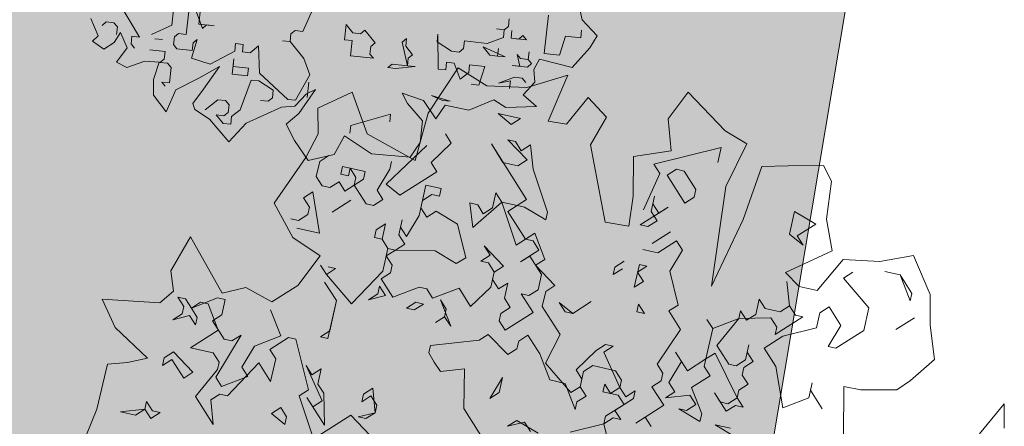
# Model space of a CAD drawing. Header units: metres. Extents: x -228 to 168, y -124 to 293.
# Tile 488 of 613: x 101.63 to 111.52, y 46.77 to 50.86. Entities that reach past the tile are written whole.
import ezdxf

# ---------------------------------------------------------------- set-up
doc = ezdxf.new("R2010")
doc.units = ezdxf.units.M
doc.header["$MEASUREMENT"] = 0
doc.layers.add('Bepflanzung.3 _ UMGEBUNG', color=7, linetype='Continuous')
doc.layers.add('Parzellen.3 _ UMGEBUNG', color=7, linetype='Continuous')

msp = doc.modelspace()

# ---------------------------------------------------------------- hatches: boundary and pattern name
at = {"layer": 'Parzellen.3 _ UMGEBUNG', "linetype": 'Continuous', "lineweight": 18, "true_color": 0xfafafa}
msp.add_hatch(color=7, dxfattribs=at).paths.add_polyline_path([(45.9368, 75.7239), (30.1735, 58.4417), (47.6942, 42.7851), (50.814, 46.4486), (105.7984, 26.3829), (110.1974, 52.5824), (105.9288, 54.3083)])

# ---------------------------------------------------------------- linework, layer by layer
at = {"layer": 'Bepflanzung.3 _ UMGEBUNG', "color": 33, "linetype": 'Continuous', "lineweight": 18, "true_color": 0xa89c73}
for p, q in [((107.2814, 50.8615), (107.2449, 51.029)), ((102.6387, 51.0192), (102.8364, 50.6869)), ((103.1604, 50.8077), (103.1769, 50.9615)), ((103.3307, 50.945), (103.306, 50.7143)), ((103.468, 50.7747), (103.4076, 50.9367)), ((103.4502, 50.9711), (103.4337, 50.8173)), ((104.4757, 50.7444), (104.5774, 50.9668)), ((102.3462, 50.8751), (102.4199, 50.6981)), ((102.5028, 50.8394), (102.4602, 50.805)), ((102.5797, 50.8311), (102.5028, 50.8394)), ((102.614, 50.7886), (102.5797, 50.8311)), ((106.542, 50.795), (106.5503, 50.8719)), ((106.943, 50.9075), (106.9017, 50.5231)), ((107.4329, 50.6981), (107.2814, 50.8615)), ((102.5818, 50.6317), (102.6473, 50.7337)), ((102.6058, 50.7117), (102.614, 50.7886)), ((102.6473, 50.7337), (102.7125, 50.5795)), ((102.9559, 50.713), (103.1604, 50.8077)), ((103.4337, 50.8173), (103.5874, 50.8008)), ((103.5106, 50.809), (103.468, 50.7747)), ((103.5874, 50.8008), (103.5106, 50.809)), ((104.3563, 50.7183), (104.3988, 50.7527)), ((104.3988, 50.7527), (104.4757, 50.7444)), ((104.8945, 50.6606), (104.911, 50.8144)), ((104.911, 50.8144), (104.9796, 50.7292)), ((104.9796, 50.7292), (105.0565, 50.721)), ((105.0565, 50.721), (105.0991, 50.7553)), ((105.0991, 50.7553), (105.202, 50.6276)), ((106.4995, 50.7607), (106.4226, 50.7689)), ((106.4226, 50.7689), (106.4995, 50.7607)), ((106.4912, 50.6838), (106.4995, 50.7607)), ((106.4995, 50.7607), (106.542, 50.795)), ((106.5681, 50.6755), (106.5764, 50.7524)), ((106.5764, 50.7524), (106.5681, 50.6755)), ((107.2683, 50.6782), (107.2766, 50.7551)), ((102.4199, 50.6981), (102.3633, 50.6473)), ((102.3633, 50.6473), (102.4767, 50.5666)), ((102.4767, 50.5666), (102.5818, 50.6317)), ((102.7595, 50.6952), (102.7513, 50.6183)), ((102.8364, 50.6869), (102.7595, 50.6952)), ((103.0671, 50.6622), (102.9902, 50.6704)), ((103.1865, 50.6883), (103.1783, 50.6114)), ((103.2291, 50.7226), (103.1865, 50.6883)), ((103.306, 50.7143), (103.2291, 50.7226)), ((103.4172, 50.6635), (103.3581, 50.4754)), ((103.3664, 50.5523), (103.3746, 50.6292)), ((103.3746, 50.6292), (103.4172, 50.6635)), ((104.348, 50.6415), (104.2712, 50.6497)), ((104.2712, 50.6497), (104.348, 50.6415)), ((104.348, 50.6415), (104.3563, 50.7183)), ((104.4853, 50.4712), (104.348, 50.6415)), ((104.9714, 50.6524), (104.8945, 50.6606)), ((104.9549, 50.4986), (104.9714, 50.6524)), ((105.202, 50.6276), (105.1594, 50.5933)), ((105.4752, 50.6372), (105.5178, 50.6715)), ((105.5274, 50.3983), (105.4752, 50.6372)), ((105.5178, 50.6715), (105.5096, 50.5946)), ((105.8336, 50.7154), (105.8253, 50.6385)), ((105.8253, 50.6385), (105.9709, 50.5452)), ((105.8349, 50.3653), (105.8336, 50.7154)), ((106.0903, 50.5712), (106.0986, 50.6481)), ((106.0986, 50.6481), (106.3292, 50.6234)), ((106.3292, 50.6234), (106.4912, 50.6838)), ((106.7219, 50.659), (106.5681, 50.6755)), ((106.5681, 50.6755), (106.645, 50.6673)), ((106.645, 50.6673), (106.6876, 50.7016)), ((106.6876, 50.7016), (106.7219, 50.659)), ((107.0555, 50.5066), (107.1145, 50.6947)), ((107.1145, 50.6947), (107.2683, 50.6782)), ((107.3603, 50.5805), (107.4329, 50.6981)), ((102.7125, 50.5795), (102.6046, 50.4357)), ((102.7513, 50.6183), (102.7856, 50.5757)), ((103.0931, 50.5427), (102.9394, 50.5592)), ((103.0849, 50.4659), (103.0931, 50.5427)), ((103.1783, 50.6114), (103.2126, 50.5688)), ((103.2126, 50.5688), (103.3664, 50.5523)), ((103.5462, 50.4164), (103.7934, 50.5454)), ((103.7934, 50.5454), (103.8016, 50.6223)), ((103.8016, 50.6223), (103.8785, 50.614)), ((103.8785, 50.614), (103.8702, 50.5372)), ((103.8702, 50.5372), (103.9471, 50.5289)), ((103.9471, 50.5289), (104.0323, 50.5976)), ((104.0323, 50.5976), (104.0418, 50.3243)), ((105.1594, 50.5933), (105.1512, 50.5164)), ((105.5096, 50.5946), (105.5782, 50.5095)), ((105.9709, 50.5452), (106.0477, 50.5369)), ((106.0477, 50.5369), (106.0903, 50.5712)), ((106.5091, 50.4874), (106.2866, 50.5891)), ((106.2866, 50.5891), (106.3553, 50.5039)), ((106.4322, 50.4957), (106.4404, 50.5726)), ((106.4404, 50.5726), (106.4322, 50.4957)), ((106.7397, 50.4627), (106.748, 50.5396)), ((106.748, 50.5396), (106.7397, 50.4627)), ((107.1822, 50.3797), (107.3603, 50.5805)), ((102.6046, 50.4357), (102.7085, 50.3824)), ((102.7085, 50.3824), (102.8891, 50.4461)), ((102.8891, 50.4461), (103.0352, 50.4359)), ((103.0352, 50.4359), (102.9784, 50.262)), ((103.0423, 50.4315), (103.0849, 50.4659)), ((103.1192, 50.4233), (103.0423, 50.4315)), ((103.3581, 50.4754), (103.5462, 50.4164)), ((103.7686, 50.3148), (103.7851, 50.4685)), ((103.7851, 50.4685), (103.7769, 50.3916)), ((104.5457, 50.3092), (104.4853, 50.4712)), ((105.1855, 50.4739), (104.9549, 50.4986)), ((105.1512, 50.5164), (105.1855, 50.4739)), ((105.5356, 50.4752), (105.5274, 50.3983)), ((105.5782, 50.5095), (105.5356, 50.4752)), ((105.92, 50.434), (105.9118, 50.3571)), ((105.9969, 50.4257), (105.92, 50.434)), ((106.3553, 50.5039), (106.4322, 50.4957)), ((106.4322, 50.4957), (106.5091, 50.4874)), ((106.6546, 50.3941), (106.6285, 50.5135)), ((106.6285, 50.5135), (106.6628, 50.4709)), ((106.6628, 50.4709), (106.7397, 50.4627)), ((106.7397, 50.4627), (106.774, 50.4201)), ((106.7959, 50.3629), (106.8519, 50.466)), ((106.8519, 50.466), (107.1822, 50.3797)), ((106.9017, 50.5231), (107.0555, 50.5066)), ((103.1535, 50.3807), (103.1192, 50.4233)), ((103.137, 50.227), (103.1535, 50.3807)), ((103.4321, 50.2733), (103.6412, 50.3927)), ((103.6412, 50.3927), (103.4804, 50.1645)), ((103.7769, 50.3916), (103.9306, 50.3751)), ((103.9306, 50.3751), (103.9224, 50.2983)), ((105.331, 50.3805), (105.3736, 50.4148)), ((105.4079, 50.3722), (105.331, 50.3805)), ((105.3736, 50.4148), (105.5274, 50.3983)), ((105.6043, 50.3901), (105.4079, 50.3722)), ((105.5274, 50.3983), (105.6043, 50.3901)), ((106.0365, 50.3767), (105.7348, 49.9217)), ((105.9118, 50.3571), (105.8349, 50.3653)), ((106.0573, 50.2637), (105.9969, 50.4257)), ((106.324, 50.198), (106.0365, 50.3767)), ((106.1425, 50.3323), (106.0573, 50.2637)), ((106.1507, 50.4092), (106.1425, 50.3323)), ((106.3045, 50.3927), (106.1507, 50.4092)), ((106.2454, 50.2046), (106.3045, 50.3927)), ((106.7315, 50.3858), (106.5777, 50.4023)), ((106.5777, 50.4023), (106.6546, 50.3941)), ((106.774, 50.4201), (106.7315, 50.3858)), ((106.8057, 50.2331), (106.7959, 50.3629)), ((102.9784, 50.262), (102.9772, 50.1035)), ((103.0945, 50.1926), (103.0602, 50.2352)), ((103.0602, 50.2352), (103.137, 50.227)), ((103.2015, 50.1563), (103.4321, 50.2733)), ((103.9224, 50.2983), (103.7686, 50.3148)), ((103.9567, 50.2557), (103.8468, 49.9564)), ((104.0336, 50.2474), (103.9567, 50.2557)), ((104.1791, 50.1541), (104.0336, 50.2474)), ((104.0418, 50.3243), (104.3246, 50.0607)), ((104.4015, 50.0524), (104.5457, 50.3092)), ((104.521, 50.0785), (104.5375, 50.2323)), ((106.4417, 50.2225), (106.6038, 50.2829)), ((106.5612, 50.2485), (106.4417, 50.2225)), ((106.5529, 50.1717), (106.5612, 50.2485)), ((106.6038, 50.2829), (106.6806, 50.2746)), ((106.6806, 50.2746), (106.715, 50.232)), ((106.688, 50.1073), (106.8057, 50.2331)), ((107.1391, 50.3041), (106.7277, 50.18)), ((106.9417, 49.8406), (107.1391, 50.3041)), ((103.1058, 49.9374), (103.2015, 50.1563)), ((103.4804, 50.1645), (103.372, 50.0181)), ((104.1709, 50.0772), (104.1791, 50.1541)), ((104.6055, 50.1617), (104.4376, 49.9179)), ((104.5135, 50.117), (104.6055, 50.1617)), ((104.9715, 50.134), (104.6283, 49.9717)), ((105.1242, 49.7154), (104.9715, 50.134)), ((106.1685, 50.2129), (106.2454, 50.2046)), ((106.7277, 50.18), (106.324, 50.198)), ((108.3457, 50.1339), (108.1442, 49.8642)), ((108.7173, 49.7444), (108.3457, 50.1339)), ((102.9772, 50.1035), (103.1058, 49.9374)), ((103.6244, 50.058), (103.4967, 49.9551)), ((103.7013, 50.0498), (103.6244, 50.058)), ((103.7356, 50.0072), (103.7013, 50.0498)), ((104.0514, 50.0511), (104.1283, 50.0429)), ((104.1283, 50.0429), (104.1709, 50.0772)), ((104.3246, 50.0607), (104.4015, 50.0524)), ((104.3966, 49.9932), (104.5135, 50.117)), ((105.5281, 50.0191), (105.4738, 50.123)), ((105.4738, 50.123), (105.6896, 50.0508)), ((105.6896, 50.0508), (105.8135, 49.8646)), ((105.8788, 50.0495), (105.7676, 50.1003)), ((105.7676, 50.1003), (105.9557, 50.0413)), ((105.9557, 50.0413), (105.8788, 50.0495)), ((106.1426, 49.9532), (106.3936, 50.0571)), ((106.3936, 50.0571), (106.516, 49.9806)), ((106.8241, 49.9889), (106.688, 50.1073)), ((107.343, 50.0811), (107.1258, 49.8108)), ((107.5247, 49.8824), (107.343, 50.0811)), ((103.372, 50.0181), (103.3925, 49.9588)), ((103.3925, 49.9588), (103.5382, 49.8623)), ((103.7274, 49.9303), (103.7356, 50.0072)), ((103.8468, 49.9564), (103.7617, 49.8878)), ((103.9063, 49.8222), (104.2614, 49.9822)), ((104.2614, 49.9822), (104.3966, 49.9932)), ((104.6283, 49.9717), (104.6314, 49.716)), ((105.6784, 49.8448), (105.5281, 50.0191)), ((105.8135, 49.8646), (105.9067, 50.0038)), ((105.9067, 50.0038), (106.1426, 49.9532)), ((106.516, 49.9806), (106.8241, 49.9889)), ((103.5382, 49.8623), (103.7323, 49.6338)), ((103.6766, 49.8191), (103.6079, 49.9043)), ((103.6079, 49.9043), (103.6848, 49.896)), ((103.6848, 49.896), (103.7274, 49.9303)), ((103.7617, 49.8878), (103.7535, 49.8109)), ((104.4376, 49.9179), (104.3089, 49.8128)), ((104.9575, 49.7984), (105.3584, 49.9109)), ((105.3584, 49.9109), (105.3502, 49.834)), ((105.7348, 49.9217), (105.605, 49.447)), ((105.6544, 49.6271), (105.6784, 49.8448)), ((106.5694, 49.8081), (106.4378, 49.9175)), ((106.4378, 49.9175), (106.6627, 49.8674)), ((106.6627, 49.8674), (106.5694, 49.8081)), ((107.1258, 49.8108), (106.9417, 49.8406)), ((107.3671, 49.6057), (107.5247, 49.8824)), ((108.1442, 49.8642), (108.177, 49.5427)), ((103.7535, 49.8109), (103.6766, 49.8191)), ((103.7323, 49.6338), (103.9063, 49.8222)), ((104.3089, 49.8128), (104.3928, 49.6476)), ((104.9493, 49.7215), (104.9575, 49.7984)), ((108.9363, 49.6156), (108.7173, 49.7444)), ((104.3928, 49.6476), (104.5302, 49.445)), ((104.6314, 49.716), (104.5082, 49.4757)), ((104.7929, 49.5057), (104.8945, 49.6929)), ((104.8945, 49.6929), (105.1665, 49.5122)), ((105.605, 49.447), (105.1242, 49.7154)), ((105.9085, 49.7154), (105.9678, 49.6221)), ((106.7301, 49.4522), (106.5354, 49.6556)), ((106.5354, 49.6556), (106.6117, 49.6386)), ((106.6117, 49.6386), (106.6709, 49.5454)), ((105.3151, 49.2074), (105.722, 49.5969)), ((105.5562, 49.4806), (105.6544, 49.6271)), ((105.9678, 49.6221), (105.7643, 49.4274)), ((106.7214, 49.054), (106.3698, 49.6125)), ((106.3698, 49.6125), (106.4844, 49.4269)), ((106.6709, 49.5454), (106.7641, 49.6046)), ((106.7641, 49.6046), (106.7894, 49.3589)), ((107.5124, 48.8268), (107.3671, 49.6057)), ((108.177, 49.5427), (107.7961, 49.4861)), ((108.3399, 49.4934), (108.6789, 49.5779)), ((108.6789, 49.5779), (108.6449, 49.4254)), ((108.7256, 49.1848), (108.9363, 49.6156)), ((104.5082, 49.4757), (104.1905, 49.0189)), ((104.5302, 49.445), (104.7929, 49.5057)), ((104.7392, 49.4959), (104.646, 49.4367)), ((105.1665, 49.5122), (105.5562, 49.4806)), ((106.6369, 49.3929), (106.7301, 49.4522)), ((107.7961, 49.4861), (107.7953, 49.0892)), ((108.001, 49.4089), (108.3399, 49.4934)), ((104.646, 49.4367), (104.612, 49.2842)), ((104.8577, 49.3094), (104.8747, 49.3857)), ((104.8747, 49.3857), (105.1034, 49.3347)), ((104.9509, 49.3687), (104.9339, 49.2924)), ((105.0101, 49.2754), (104.9509, 49.3687)), ((105.2219, 49.1482), (105.3491, 49.3599)), ((105.3491, 49.3599), (105.3661, 49.4362)), ((105.7643, 49.4274), (105.8235, 49.3342)), ((106.4844, 49.4269), (106.6369, 49.3929)), ((106.7894, 49.3589), (106.9331, 48.9267)), ((108.0602, 49.3157), (108.001, 49.4089)), ((108.1364, 49.2987), (108.2297, 49.3579)), ((108.2297, 49.3579), (108.3059, 49.3409)), ((108.3059, 49.3409), (108.4244, 49.1545)), ((109.0845, 49.3853), (108.8988, 48.8544)), ((109.349, 49.3937), (109.0845, 49.3853)), ((109.7049, 49.395), (109.349, 49.3937)), ((109.786, 49.2401), (109.7049, 49.395)), ((104.612, 49.2842), (104.6712, 49.1909)), ((104.9339, 49.2924), (104.8577, 49.3094)), ((104.9932, 49.1992), (105.0101, 49.2754)), ((105.0864, 49.2584), (104.9932, 49.1992)), ((105.1034, 49.3347), (105.0864, 49.2584)), ((105.8235, 49.3342), (105.4506, 49.0972)), ((107.899, 48.9515), (108.0602, 49.3157)), ((108.3142, 49.019), (108.1364, 49.2987)), ((104.6712, 49.1909), (104.7474, 49.174)), ((104.7474, 49.174), (104.8407, 49.2332)), ((104.8407, 49.2332), (104.8999, 49.14)), ((104.8999, 49.14), (104.9932, 49.1992)), ((104.9932, 49.1992), (105.1116, 49.0127)), ((105.2811, 49.055), (105.2219, 49.1482)), ((105.4506, 49.0972), (105.3151, 49.2074)), ((105.6453, 48.8937), (105.7133, 49.1987)), ((105.7133, 49.1987), (105.8658, 49.1647)), ((105.8658, 49.1647), (105.8488, 49.0885)), ((108.4244, 49.1545), (108.4074, 49.0782)), ((108.5812, 48.1846), (108.7256, 49.1848)), ((109.7358, 48.8572), (109.786, 49.2401)), ((104.4847, 49.0725), (104.578, 49.1317)), ((104.544, 48.9792), (104.4847, 49.0725)), ((104.578, 49.1317), (104.6455, 48.7165)), ((104.7727, 48.9282), (104.9592, 49.0467)), ((104.9592, 49.0467), (104.7727, 48.9282)), ((105.1879, 48.9957), (105.2811, 49.055)), ((105.6793, 49.0462), (105.6623, 48.97)), ((105.7725, 49.1055), (105.6793, 49.0462)), ((105.8488, 49.0885), (105.7725, 49.1055)), ((106.3824, 48.9695), (106.4164, 49.122)), ((106.4164, 49.122), (106.4757, 49.0287)), ((106.6282, 48.9947), (106.7214, 49.054)), ((107.7953, 49.0892), (107.75, 48.7851)), ((107.9752, 48.9345), (108.0092, 49.087)), ((108.0092, 49.087), (107.9922, 49.0107)), ((108.4074, 49.0782), (108.3142, 49.019)), ((104.1905, 49.0189), (104.3764, 48.6731)), ((104.527, 48.903), (104.544, 48.9792)), ((105.1116, 49.0127), (105.1879, 48.9957)), ((105.6623, 48.97), (105.7215, 48.8767)), ((106.1828, 48.7739), (106.1537, 49.0205)), ((106.1537, 49.0205), (106.2338, 49.0026)), ((106.4757, 49.0287), (106.1828, 48.7739)), ((106.2338, 49.0026), (106.2892, 48.9102)), ((106.2892, 48.9102), (106.3824, 48.9695)), ((106.6194, 48.5965), (106.4757, 49.0287)), ((106.4757, 49.0287), (106.6282, 48.9947)), ((106.6282, 48.9947), (106.5349, 48.9355)), ((106.7044, 48.9777), (106.6282, 48.9947)), ((106.9161, 48.8505), (106.7044, 48.9777)), ((108.1447, 48.9767), (107.865, 48.799)), ((107.9922, 49.0107), (108.0515, 48.9175)), ((108.0515, 48.9175), (108.1447, 48.9767)), ((104.3575, 48.8607), (104.4337, 48.8437)), ((104.4337, 48.8437), (104.527, 48.903)), ((105.4418, 48.699), (105.4758, 48.8515)), ((105.4758, 48.8515), (105.4588, 48.7753)), ((105.5181, 48.682), (105.6453, 48.8937)), ((105.7215, 48.8767), (105.8148, 48.936)), ((105.8148, 48.936), (106.0303, 48.8079)), ((106.5349, 48.9355), (106.7127, 48.6558)), ((106.9331, 48.9267), (106.9161, 48.8505)), ((108.0345, 48.8413), (107.9752, 48.9345)), ((108.8988, 48.8544), (108.5812, 48.1846)), ((109.3645, 48.7048), (109.4155, 48.9335)), ((109.4155, 48.9335), (109.6272, 48.8063)), ((109.7911, 48.5377), (109.7358, 48.8572)), ((104.6455, 48.7165), (104.4167, 48.7675)), ((105.1961, 48.6738), (105.2131, 48.75)), ((105.2131, 48.75), (105.3064, 48.8093)), ((105.3064, 48.8093), (105.2724, 48.6568)), ((105.4588, 48.7753), (105.5181, 48.682)), ((106.0303, 48.8079), (106.1148, 48.469)), ((107.75, 48.7851), (107.5124, 48.8268)), ((107.865, 48.799), (107.9412, 48.782)), ((107.9412, 48.782), (108.0345, 48.8413)), ((109.6272, 48.8063), (109.4408, 48.6878)), ((103.3473, 48.6793), (103.1516, 48.3392)), ((103.668, 48.1129), (103.3473, 48.6793)), ((104.3764, 48.6731), (104.6496, 48.4888)), ((105.2724, 48.6568), (105.1961, 48.6738)), ((105.3316, 48.5635), (105.2724, 48.6568)), ((105.2724, 48.6568), (105.3316, 48.5635)), ((105.5011, 48.6058), (105.4418, 48.699)), ((106.7127, 48.6558), (106.6194, 48.5965)), ((106.7127, 48.6558), (106.8059, 48.715)), ((106.7889, 48.6388), (106.7127, 48.6558)), ((106.8059, 48.715), (106.9074, 48.4523)), ((107.9835, 48.6125), (108.1699, 48.731)), ((108.1699, 48.731), (107.9835, 48.6125)), ((109.5, 48.5945), (109.3645, 48.7048)), ((109.4408, 48.6878), (109.5, 48.5945)), ((105.2806, 48.3348), (105.3316, 48.5635)), ((105.3316, 48.5635), (105.4078, 48.5465)), ((105.4078, 48.5465), (105.5011, 48.6058)), ((106.3567, 48.4951), (106.2975, 48.5883)), ((106.2975, 48.5883), (106.4922, 48.3848)), ((106.8481, 48.5455), (106.7889, 48.6388)), ((108.0427, 48.5193), (107.8902, 48.5533)), ((108.2292, 48.6378), (108.0427, 48.5193)), ((108.2884, 48.5446), (108.2292, 48.6378)), ((104.6496, 48.4888), (104.426, 48.1908)), ((105.4078, 48.5465), (105.3146, 48.4873)), ((105.3146, 48.4873), (105.3738, 48.3941)), ((105.806, 48.5378), (105.4078, 48.5465)), ((106.0178, 48.4106), (105.806, 48.5378)), ((106.1148, 48.469), (106.0178, 48.4106)), ((106.2635, 48.4358), (106.3567, 48.4951)), ((106.6617, 48.4271), (106.8481, 48.5455)), ((106.7549, 48.4863), (106.6617, 48.4271)), ((106.8734, 48.2998), (106.7549, 48.4863)), ((106.9074, 48.4523), (106.8141, 48.3931)), ((108.1612, 48.3328), (108.2884, 48.5446)), ((109.3233, 48.3221), (109.7911, 48.5377)), ((109.9019, 48.4512), (109.6415, 48.1389)), ((110.2709, 48.4307), (109.9019, 48.4512)), ((110.6104, 48.4919), (110.2709, 48.4307)), ((110.7772, 48.0989), (110.6104, 48.4919)), ((104.7129, 48.3013), (104.6537, 48.3946)), ((104.8062, 48.3606), (104.7129, 48.3013)), ((104.7299, 48.3776), (104.8062, 48.3606)), ((105.3738, 48.3941), (105.3569, 48.3178)), ((106.3397, 48.4188), (106.2635, 48.4358)), ((106.3989, 48.3256), (106.3397, 48.4188)), ((106.4922, 48.3848), (106.3989, 48.3256)), ((106.8141, 48.3931), (107.0089, 48.1896)), ((107.5935, 48.2993), (107.6105, 48.3756)), ((107.6868, 48.3586), (107.5935, 48.2993)), ((107.6105, 48.3756), (107.7038, 48.4348)), ((107.8052, 48.1721), (107.8562, 48.4008)), ((107.9325, 48.3838), (107.8392, 48.3246)), ((107.8562, 48.4008), (107.9325, 48.3838)), ((103.1516, 48.3392), (103.1786, 48.1322)), ((104.7129, 48.3013), (104.9669, 48.0046)), ((104.9669, 48.0046), (105.2806, 48.3348)), ((105.3569, 48.3178), (105.2636, 48.2586)), ((105.2636, 48.2586), (105.3821, 48.0721)), ((106.365, 48.1731), (106.3989, 48.3256)), ((106.3989, 48.3256), (106.382, 48.2493)), ((106.8394, 48.1474), (106.8734, 48.2998)), ((107.8392, 48.3246), (107.8985, 48.2313)), ((108.2457, 47.9939), (108.1612, 48.3328)), ((109.4598, 48.1794), (109.3233, 48.3221)), ((109.9997, 48.3231), (109.9064, 48.2638)), ((109.9064, 48.2638), (110.1604, 47.9671)), ((110.4741, 48.2973), (110.3216, 48.3313)), ((110.4741, 48.2973), (110.5926, 48.1109)), ((110.5756, 48.0346), (110.4741, 48.2973)), ((103.9056, 48.1711), (103.668, 48.1129)), ((104.1645, 48.0246), (103.9056, 48.1711)), ((104.426, 48.1908), (104.1645, 48.0246)), ((104.8144, 48.0386), (104.6959, 48.2251)), ((104.6959, 48.2251), (104.8144, 48.0386)), ((105.2296, 48.1061), (105.2466, 48.1823)), ((105.2466, 48.1823), (105.3059, 48.0891)), ((105.3821, 48.0721), (105.6448, 48.1736)), ((105.6448, 48.1736), (105.721, 48.1566)), ((105.721, 48.1566), (105.7803, 48.0634)), ((105.7803, 48.0634), (106.0468, 48.164)), ((106.0468, 48.164), (106.1615, 47.9784)), ((106.1615, 47.9784), (106.365, 48.1731)), ((106.382, 48.2493), (106.4412, 48.1561)), ((106.4412, 48.1561), (106.5344, 48.2153)), ((106.5344, 48.2153), (106.5004, 48.0629)), ((107.0089, 48.1896), (106.9156, 48.1304)), ((107.8985, 48.2313), (107.8052, 48.1721)), ((109.364, 47.9846), (109.3388, 48.2303)), ((109.3388, 48.2303), (109.364, 47.9846)), ((109.6415, 48.1389), (109.4598, 48.1794)), ((103.1786, 48.1322), (103.0407, 48.0171)), ((103.2809, 47.9804), (103.2217, 48.0736)), ((103.2217, 48.0736), (103.2979, 48.0566)), ((103.2979, 48.0566), (103.3571, 47.9634)), ((103.3571, 47.9634), (103.6199, 48.0649)), ((103.6199, 48.0649), (103.6961, 48.0479)), ((105.1364, 48.0469), (105.2296, 48.1061)), ((105.3059, 48.0891), (105.1364, 48.0469)), ((106.5004, 48.0629), (106.5597, 47.9696)), ((106.7884, 47.9186), (106.6699, 48.1051)), ((106.6699, 48.1051), (106.7461, 48.0881)), ((106.7461, 48.0881), (106.8394, 48.1474)), ((106.9156, 48.1304), (106.8816, 47.9779)), ((110.5926, 48.1109), (110.5756, 48.0346)), ((110.7757, 47.7906), (110.7772, 48.0989)), ((103.0407, 48.0171), (102.4623, 48.0545)), ((102.4623, 48.0545), (102.5926, 47.7691)), ((103.2639, 47.9041), (103.2809, 47.9804)), ((103.4504, 48.0226), (103.3571, 47.9634)), ((103.3571, 47.9634), (103.4164, 47.8701)), ((103.5266, 48.0056), (103.4504, 48.0226)), ((103.6281, 47.7429), (103.5266, 48.0056)), ((103.6961, 48.0479), (103.6621, 47.8954)), ((104.8144, 48.0386), (104.7294, 47.6574)), ((104.7464, 47.7337), (104.8144, 48.0386)), ((105.5176, 47.9619), (105.6108, 48.0211)), ((105.5938, 47.9449), (105.5176, 47.9619)), ((105.6871, 48.0041), (105.5938, 47.9449)), ((105.6108, 48.0211), (105.6871, 48.0041)), ((105.9158, 47.9531), (105.8603, 48.0455)), ((105.8603, 48.0455), (105.9618, 47.7828)), ((106.5597, 47.9696), (106.4664, 47.9104)), ((106.8816, 47.9779), (107.0594, 47.6982)), ((107.1866, 47.9099), (107.0511, 48.0201)), ((107.0511, 48.0201), (107.1103, 47.9269)), ((107.1866, 47.9099), (107.3731, 48.0284)), ((107.3731, 48.0284), (107.1866, 47.9099)), ((107.8305, 47.9264), (107.8475, 48.0026)), ((107.8475, 48.0026), (107.9067, 47.9094)), ((108.1524, 47.9346), (108.2457, 47.9939)), ((109.0251, 47.9001), (109.0591, 48.0526)), ((109.0591, 48.0526), (109.1183, 47.9594)), ((109.1183, 47.9594), (109.2708, 47.9254)), ((109.2708, 47.9254), (109.364, 47.9846)), ((109.364, 47.9846), (109.4233, 47.8914)), ((109.7622, 47.9759), (109.669, 47.9166)), ((109.8807, 47.7894), (109.7622, 47.9759)), ((110.1604, 47.9671), (110.1094, 47.7384)), ((103.1707, 47.8449), (103.2639, 47.9041)), ((103.3401, 47.8871), (103.1707, 47.8449)), ((103.3994, 47.7939), (103.3401, 47.8871)), ((103.4164, 47.8701), (103.3994, 47.7939)), ((103.6621, 47.8954), (103.5689, 47.8361)), ((104.255, 47.6832), (104.1535, 47.9459)), ((105.8988, 47.8769), (105.8093, 47.8168)), ((105.8093, 47.8168), (105.8988, 47.8769)), ((105.8988, 47.8769), (105.9158, 47.9531)), ((105.9618, 47.7828), (105.8988, 47.8769)), ((106.4664, 47.9104), (106.4494, 47.8342)), ((106.5087, 47.7409), (106.7884, 47.9186)), ((107.1103, 47.9269), (107.1866, 47.9099)), ((107.9067, 47.9094), (107.8305, 47.9264)), ((108.2709, 47.7482), (108.1524, 47.9346)), ((108.5929, 47.7564), (108.8556, 47.8579)), ((108.8556, 47.8579), (108.6351, 47.5869)), ((108.8556, 47.8579), (108.8726, 47.9341)), ((109.1775, 47.8662), (108.8556, 47.8579)), ((108.8726, 47.9341), (108.9318, 47.8409)), ((108.9318, 47.8409), (109.0251, 47.9001)), ((109.2368, 47.7729), (109.1775, 47.8662)), ((109.4995, 47.8744), (109.2198, 47.6967)), ((109.4233, 47.8914), (109.4995, 47.8744)), ((109.669, 47.9166), (109.635, 47.7642)), ((110.6178, 47.8652), (110.4314, 47.7467)), ((110.4314, 47.7467), (110.6178, 47.8652)), ((102.5926, 47.7691), (102.9167, 47.4612)), ((103.5689, 47.8361), (103.6873, 47.6497)), ((106.4494, 47.8342), (106.5087, 47.7409)), ((108.5929, 47.7564), (108.5336, 47.8497)), ((108.5336, 47.8497), (108.5929, 47.7564)), ((109.2198, 47.6967), (109.2368, 47.7729)), ((109.635, 47.7642), (109.296, 47.6797)), ((109.7535, 47.5777), (109.8807, 47.7894)), ((110.8186, 47.4452), (110.7757, 47.7906)), ((103.3484, 47.5652), (103.6281, 47.7429)), ((103.8568, 47.6919), (103.6024, 47.2685)), ((103.7636, 47.6327), (103.8568, 47.6919)), ((103.9923, 47.5817), (104.255, 47.6832)), ((104.3313, 47.6662), (104.1448, 47.5477)), ((104.4075, 47.6492), (104.3313, 47.6662)), ((104.6532, 47.6744), (104.7464, 47.7337)), ((104.7294, 47.6574), (104.6532, 47.6744)), ((106.3392, 47.6987), (106.246, 47.6394)), ((106.5339, 47.4952), (106.3392, 47.6987)), ((106.7374, 47.6899), (106.6442, 47.6307)), ((106.8559, 47.5035), (106.7374, 47.6899)), ((107.0594, 47.6982), (106.9151, 47.4102)), ((108.0335, 47.401), (108.2709, 47.7482)), ((108.5249, 47.4515), (108.5929, 47.7564)), ((109.296, 47.6797), (109.1096, 47.5612)), ((110.1094, 47.7384), (109.8297, 47.5607)), ((103.5771, 47.5142), (103.3484, 47.5652)), ((103.6873, 47.6497), (103.7636, 47.6327)), ((103.8651, 47.37), (103.9923, 47.5817)), ((104.5342, 47.1407), (104.4075, 47.6492)), ((105.7584, 47.5881), (105.7414, 47.5118)), ((106.246, 47.6394), (105.7584, 47.5881)), ((106.6442, 47.6307), (106.6272, 47.5544)), ((107.4235, 47.5369), (107.5168, 47.5962)), ((107.593, 47.5792), (107.4998, 47.5199)), ((107.5168, 47.5962), (107.593, 47.5792)), ((108.6351, 47.5869), (108.7536, 47.4005)), ((108.9231, 47.4427), (108.9571, 47.5952)), ((108.9571, 47.5952), (108.9401, 47.519)), ((109.1096, 47.5612), (109.228, 47.3747)), ((109.8297, 47.5607), (109.7535, 47.5777)), ((103.0687, 47.3875), (103.0857, 47.4637)), ((103.0857, 47.4637), (103.1789, 47.5229)), ((103.1789, 47.5229), (103.3736, 47.3195)), ((103.6364, 47.421), (103.5771, 47.5142)), ((104.1448, 47.5477), (104.204, 47.4545)), ((105.7414, 47.5118), (105.7968, 47.4195)), ((106.6272, 47.5544), (106.5339, 47.4952)), ((106.9574, 47.2407), (106.8559, 47.5035)), ((107.2201, 47.3422), (107.4235, 47.5369)), ((107.4998, 47.5199), (107.6605, 47.164)), ((108.2792, 47.4262), (108.2199, 47.5195)), ((108.2199, 47.5195), (108.3384, 47.333)), ((108.6181, 47.5107), (108.5249, 47.4515)), ((108.8381, 47.0615), (108.6181, 47.5107)), ((108.9401, 47.519), (108.9993, 47.4257)), ((102.5147, 47.4001), (102.4066, 46.9487)), ((102.7159, 47.4162), (102.5147, 47.4001)), ((102.9167, 47.4612), (102.7159, 47.4162)), ((103.1619, 47.4467), (103.0687, 47.3875)), ((103.2804, 47.2602), (103.1619, 47.4467)), ((103.6194, 47.3447), (103.6364, 47.421)), ((104.0345, 47.4122), (103.7208, 47.082)), ((103.9243, 47.2767), (103.8651, 47.37)), ((104.153, 47.2257), (104.0345, 47.4122)), ((104.204, 47.4545), (104.153, 47.2257)), ((104.6697, 47.0305), (104.509, 47.3865)), ((104.509, 47.3865), (104.5682, 47.2932)), ((105.7968, 47.4195), (105.8598, 47.3254)), ((106.9151, 47.4102), (107.1691, 47.1135)), ((107.3896, 47.3845), (107.2963, 47.3252)), ((107.6183, 47.3335), (107.3896, 47.3845)), ((108.0927, 47.3077), (108.0335, 47.401)), ((108.1519, 47.2145), (108.2792, 47.4262)), ((108.3384, 47.333), (108.5249, 47.4515)), ((108.5249, 47.4515), (108.5079, 47.3752)), ((108.5079, 47.3752), (108.5671, 47.282)), ((108.7536, 47.4005), (108.8298, 47.3835)), ((108.8298, 47.3835), (108.9231, 47.4427)), ((108.9061, 47.3665), (108.8891, 47.2902)), ((108.9993, 47.4257), (108.9061, 47.3665)), ((109.228, 47.3747), (109.2955, 46.9595)), ((110.5798, 47.2347), (110.8186, 47.4452)), ((103.3736, 47.3195), (103.2804, 47.2602)), ((103.3989, 47.0738), (103.6194, 47.3447)), ((103.6024, 47.2685), (103.6616, 47.1752)), ((103.6616, 47.1752), (103.9243, 47.2767)), ((104.5682, 47.2932), (104.6615, 47.3525)), ((104.6615, 47.3525), (104.6275, 47.2)), ((105.8598, 47.3254), (106.1017, 47.3515)), ((106.1017, 47.3515), (106.093, 46.9533)), ((106.4829, 47.2665), (106.3557, 47.0548)), ((106.4489, 47.114), (106.4829, 47.2665)), ((107.2793, 47.249), (107.2201, 47.3422)), ((107.2963, 47.3252), (107.2623, 47.1728)), ((107.6775, 47.2402), (107.6183, 47.3335)), ((108.0757, 47.2315), (108.0927, 47.3077)), ((108.5671, 47.282), (108.3807, 47.1635)), ((108.8891, 47.2902), (108.9483, 47.197)), ((104.6275, 47.2), (104.6867, 47.1068)), ((107.1098, 47.2067), (106.9574, 47.2407)), ((107.2113, 46.944), (107.1098, 47.2067)), ((107.1691, 47.1135), (107.2623, 47.1728)), ((107.2623, 47.1728), (107.2793, 47.249)), ((107.2623, 47.1728), (107.3216, 47.0795)), ((107.491, 47.1218), (107.508, 47.198)), ((107.508, 47.198), (107.5673, 47.1048)), ((107.6605, 47.164), (107.6775, 47.2402)), ((107.9825, 47.1723), (108.0757, 47.2315)), ((108.101, 46.9858), (107.9825, 47.1723)), ((108.2112, 47.1213), (108.1519, 47.2145)), ((108.9483, 47.197), (108.8551, 47.1378)), ((109.5582, 47.061), (109.5922, 47.2135)), ((109.5922, 47.2135), (109.5752, 47.1373)), ((109.9048, 46.6618), (109.9091, 47.1752)), ((109.9091, 47.1752), (110.0816, 47.1431)), ((110.4404, 47.1416), (110.5798, 47.2347)), ((103.5766, 46.794), (103.3989, 47.0738)), ((103.6446, 47.099), (103.5514, 47.0398)), ((103.7208, 47.082), (103.6446, 47.099)), ((104.441, 47.0815), (104.5342, 47.1407)), ((104.5847, 46.6493), (104.441, 47.0815)), ((104.6867, 47.1068), (104.695, 46.7848)), ((105.0679, 47.0218), (105.0849, 47.098)), ((105.1611, 47.081), (105.0679, 47.0218)), ((105.0849, 47.098), (105.1781, 47.1572)), ((105.2204, 46.9878), (105.1611, 47.081)), ((105.1781, 47.1572), (105.2034, 46.9115)), ((106.3557, 47.0548), (106.4489, 47.114)), ((107.3216, 47.0795), (107.2283, 47.0203)), ((107.6435, 47.0878), (107.491, 47.1218)), ((107.5673, 47.1048), (107.6605, 47.164)), ((107.7028, 46.9945), (107.6435, 47.0878)), ((107.6605, 47.164), (107.7198, 47.0708)), ((107.7198, 47.0708), (107.813, 47.13)), ((107.813, 47.13), (107.796, 47.0538)), ((108.1179, 47.062), (108.2112, 47.1213)), ((108.3637, 47.0873), (108.1179, 47.062)), ((108.4229, 46.994), (108.3637, 47.0873)), ((108.3807, 47.1635), (108.4821, 46.9008)), ((108.7279, 46.926), (108.6094, 47.1125)), ((108.6094, 47.1125), (108.6686, 47.0193)), ((108.8551, 47.1378), (108.8381, 47.0615)), ((109.5752, 47.1373), (109.6937, 46.9508)), ((110.0816, 47.1431), (110.4404, 47.1416)), ((102.8905, 46.947), (102.9075, 47.0233)), ((102.9075, 47.0233), (102.9667, 46.93)), ((103.5514, 47.0398), (103.5766, 46.794)), ((104.695, 46.7848), (104.5172, 47.0645)), ((104.5172, 47.0645), (104.5765, 46.9713)), ((104.5765, 46.9713), (104.6697, 47.0305)), ((105.2034, 46.9115), (105.2204, 46.9878)), ((107.2283, 47.0203), (107.2113, 46.944)), ((107.5163, 46.876), (107.7028, 46.9945)), ((107.796, 47.0538), (107.6095, 46.9353)), ((107.8212, 46.8081), (108.101, 46.9858)), ((108.3297, 46.9348), (108.4229, 46.994)), ((108.6686, 47.0193), (108.7449, 47.0023)), ((108.8211, 46.9853), (108.7279, 46.926)), ((108.7449, 47.0023), (108.8381, 47.0615)), ((108.8973, 46.9683), (108.8211, 46.9853)), ((108.8381, 47.0615), (108.8973, 46.9683)), ((109.2955, 46.9595), (109.5582, 47.061)), ((111.5202, 47.0019), (111.2729, 46.6979)), ((111.5212, 46.7548), (111.5202, 47.0019)), ((102.4066, 46.9487), (102.3024, 46.6818)), ((102.8905, 46.947), (102.6448, 46.9218)), ((102.6448, 46.9218), (102.7972, 46.8878)), ((102.7972, 46.8878), (102.8905, 46.947)), ((102.9497, 46.8538), (102.8905, 46.947)), ((103.0429, 46.913), (102.9497, 46.8538)), ((102.9667, 46.93), (103.0429, 46.913)), ((104.1613, 46.9038), (104.2545, 46.963)), ((104.2968, 46.7935), (104.1613, 46.9038)), ((104.2545, 46.963), (104.3138, 46.8698)), ((104.3138, 46.8698), (104.2968, 46.7935)), ((104.9577, 46.8863), (104.4915, 46.5901)), ((105.1524, 46.6828), (104.9577, 46.8863)), ((105.2034, 46.9115), (105.0339, 46.8693)), ((105.0339, 46.8693), (105.1101, 46.8523)), ((105.1101, 46.8523), (105.2034, 46.9115)), ((106.093, 46.9533), (106.3892, 46.4871)), ((107.4993, 46.7998), (107.5163, 46.876)), ((107.6095, 46.9353), (107.6688, 46.842)), ((108.4651, 46.8246), (108.2534, 46.9518)), ((108.2534, 46.9518), (108.3297, 46.9348)), ((108.4821, 46.9008), (108.4651, 46.8246)), ((106.5334, 46.7751), (106.6267, 46.8343)), ((106.7029, 46.8173), (106.5334, 46.7751)), ((106.6267, 46.8343), (106.8384, 46.7071)), ((106.7621, 46.7241), (106.7029, 46.8173)), ((107.1603, 46.7153), (107.4993, 46.7998)), ((107.5925, 46.859), (107.4993, 46.7998)), ((107.4993, 46.7998), (107.5838, 46.4609)), ((107.6688, 46.842), (107.5925, 46.859)), ((107.9145, 46.8673), (107.8212, 46.8081)), ((107.9737, 46.7741), (107.9145, 46.8673)), ((108.8293, 46.6633), (108.6176, 46.7906)), ((108.6176, 46.7906), (108.7701, 46.7566))]:
    msp.add_line(p, q, dxfattribs=at)
at = {"layer": 'Parzellen.3 _ UMGEBUNG', "color": 253, "linetype": 'Continuous', "lineweight": 18, "true_color": 0x9f9f9f, "flags": 128}
msp.add_lwpolyline([(45.9368, 75.7239), (105.9288, 54.3083), (110.1974, 52.5824), (105.7984, 26.3829), (50.814, 46.4486), (47.6942, 42.7851), (30.1735, 58.4417)], close=True, dxfattribs=at)

doc.saveas('drawing.dxf')
